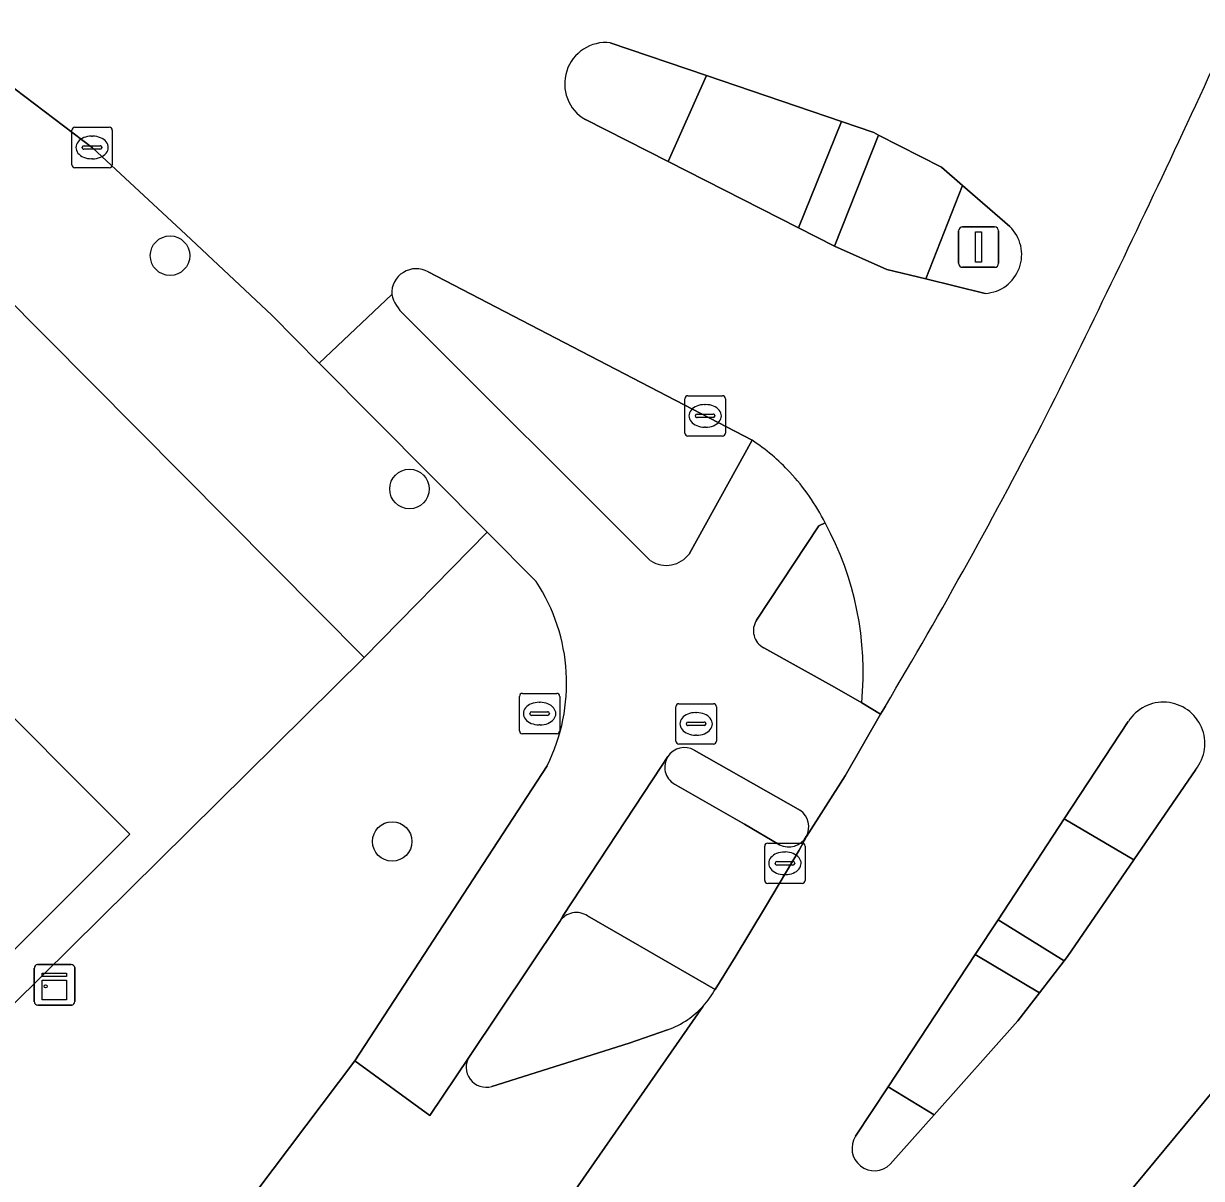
# Model space of a CAD drawing. Extents: x 159960 to 160866, y 382700 to 383354.
# Drawn here: x 160324.71 to 160353.88, y 383141.06 to 383169.65 of the extents above; entities that cross this region are included whole.
import ezdxf

# ---------------------------------------------------------------- set-up
doc = ezdxf.new("R2010")
doc.units = 0
for name, color, linetype in [('IMGEO_Boom', 7, 'Continuous'), ('IMGEO_Brandkraan', 7, 'Continuous'), ('IMGEO_Erf', 7, 'Continuous'), ('IMGEO_Fietspad_open', 7, 'Continuous'), ('IMGEO_Kast', 7, 'Continuous'), ('IMGEO_Kolk', 7, 'Continuous'), ('IMGEO_Lichtmast', 7, 'Continuous'), ('IMGEO_Pand', 7, 'Continuous'), ('IMGEO_Rijbaan_lokaal_gesloten', 7, 'Continuous'), ('IMGEO_Rijbaan_lokaal_open', 7, 'Continuous'), ('IMGEO_Rioolput', 7, 'Continuous'), ('IMGEO_Verkeerseiland_open', 7, 'Continuous'), ('IMGEO_Voetpad_open', 7, 'Continuous')]:
    doc.layers.add(name, color=color, linetype=linetype)

msp = doc.modelspace()

# ---------------------------------------------------------------- linework, layer by layer
at = {"layer": 'IMGEO_Boom'}
for centre in [(160328.338, 383163.906), (160334.267, 383158.129), (160333.84, 383149.403)]:
    msp.add_circle(centre, 0.489, dxfattribs=at)
at = {"layer": 'IMGEO_Brandkraan'}
for p, q in [((160336.989, 383152.142), (160336.989, 383152.994)), ((160337.064, 383153.068), (160337.916, 383153.068)), ((160337.99, 383152.994), (160337.99, 383152.142)), ((160337.477, 383152.848), (160337.502, 383152.848)), ((160337.248, 383152.562), (160337.248, 383152.574)), ((160337.686, 383152.525), (160337.288, 383152.525)), ((160337.291, 383152.611), (160337.689, 383152.611)), ((160337.732, 383152.574), (160337.732, 383152.562)), ((160337.916, 383152.068), (160337.064, 383152.068)), ((160337.5, 383152.288), (160337.475, 383152.288))]:
    msp.add_line(p, q, dxfattribs=at)
for points in [[(160336.989, 383152.142), (160336.989, 383152.994)], [(160337.064, 383153.068), (160337.916, 383153.068)], [(160337.99, 383152.994), (160337.99, 383152.142)], [(160337.916, 383152.068), (160337.064, 383152.068)]]:
    msp.add_lwpolyline(points, dxfattribs=at)
for centre, radius, start, end in [((160337.066, 383152.992), 0.0765, 91.552, 178.448), ((160337.066, 383152.992), 0.0765, 91.552, 178.448), ((160337.914, 383152.992), 0.0765, 1.552, 88.448), ((160337.914, 383152.992), 0.0765, 1.552, 88.448), ((160337.288, 383152.571), 0.0403, 85.8775, 175.7526), ((160337.285, 383152.561), 0.0366, 178.938, 274.7102), ((160337.689, 383152.568), 0.043, 264.8664, 352.4533), ((160337.693, 383152.573), 0.0386, 1.7309, 96.639), ((160337.066, 383152.144), 0.0765, 181.552, 268.448), ((160337.066, 383152.144), 0.0765, 181.552, 268.448), ((160337.914, 383152.144), 0.0765, 271.552, 358.448), ((160337.914, 383152.144), 0.0765, 271.552, 358.448)]:
    msp.add_arc(centre, radius, start, end, dxfattribs=at)
for centre, major_axis, ratio, start_param, end_param in [((160337.476, 383152.568), (-0.387, 0.002), 0.722429, 4.712389, 7.853982), ((160337.501, 383152.568), (-0.39, 0.002), 0.717154, 1.570796, 4.712389)]:
    msp.add_ellipse(centre, major_axis=major_axis, ratio=ratio, start_param=start_param, end_param=end_param, dxfattribs=at)
at = {"layer": 'IMGEO_Erf'}
for points in [[(160314.099, 383134.997), (160322.256, 383143.204), (160333.148, 383153.955), (160318.511, 383168.69), (160311.395, 383173.873)], [(160323.205, 383153.719), (160327.339, 383149.587), (160321.607, 383143.853)]]:
    msp.add_lwpolyline(points, dxfattribs=at)
at = {"layer": 'IMGEO_Fietspad_open'}
for points in [[(160344.792, 383164.138), (160346.085, 383163.562), (160347.05, 383163.328), (160347.961, 383165.644), (160347.441, 383166.096), (160345.885, 383166.893)], [(160348.841, 383147.466), (160350.476, 383146.445), (160350.559, 383146.553), (160352.205, 383148.951), (160350.482, 383149.962)]]:
    msp.add_lwpolyline(points, close=True, dxfattribs=at)
for points in [[(160333.827, 383162.947), (160332.033, 383161.246), (160336.194, 383157.057), (160337.405, 383155.839)], [(160340.239, 383156.348), (160334.132, 383162.443)], [(160342.753, 383159.334), (160341.205, 383156.534)], [(160342.861, 383154.881), (160344.403, 383157.214), (160344.562, 383157.289)], [(160344.793, 383153.224), (160343.041, 383154.199)], [(160344.094, 383149.526), (160345.052, 383151.024), (160345.933, 383152.552), (160345.465, 383152.832), (160344.793, 383153.224)], [(160337.678, 383151.279), (160332.911, 383143.971), (160334.774, 383142.62), (160335.75, 383144.078), (160337.99, 383147.423), (160338.075, 383147.572), (160340.506, 383151.266), (160340.666, 383151.505)], [(160341.319, 383151.662), (160343.947, 383150.173)]]:
    msp.add_lwpolyline(points, dxfattribs=at)
for centre, radius, start, end in [((160334.838, 383163.215), 1.046, 194.8261, 227.5351), ((160340.017, 383155.157), 4.993, 42.6989, 56.7789), ((160339.662, 383154.802), 5.495, 26.9088, 42.9033), ((160340.624, 383156.953), 0.716, 237.5404, 324.2571), ((160333.574, 383153.321), 4.584, 333.541, 33.3112), ((160343.259, 383154.621), 0.476, 146.9157, 242.6541), ((160341.075, 383151.24), 0.487, 59.9379, 147.1001), ((160343.654, 383149.766), 0.501, 331.3422, 54.2587)]:
    msp.add_arc(centre, radius, start, end, dxfattribs=at)
at = {"layer": 'IMGEO_Kast'}
for p, q in [((160324.978, 383145.428), (160324.978, 383146.269)), ((160324.978, 383146.269), (160324.978, 383145.428)), ((160325.053, 383146.353), (160325.894, 383146.353)), ((160325.894, 383146.353), (160325.053, 383146.353)), ((160325.978, 383146.278), (160325.978, 383145.437)), ((160325.978, 383145.437), (160325.978, 383146.278)), ((160325.903, 383145.353), (160325.062, 383145.353)), ((160325.062, 383145.353), (160325.903, 383145.353))]:
    msp.add_line(p, q, dxfattribs=at)
for points in [[(160325.173, 383146.143), (160325.773, 383146.143), (160325.773, 383146.058), (160325.173, 383146.058), (160325.173, 383146.143)], [(160325.173, 383145.968), (160325.773, 383145.968), (160325.773, 383145.479), (160325.173, 383145.479), (160325.173, 383145.968)]]:
    msp.add_lwpolyline(points, dxfattribs=at)
msp.add_circle((160325.257, 383145.817), 0.0377, dxfattribs=at)
for centre, start, end in [((160325.056, 383146.275), 92.4484, 184.2845), ((160325.056, 383146.275), 92.4484, 184.2845), ((160325.9, 383146.275), 2.4484, 94.2845), ((160325.9, 383146.275), 2.4484, 94.2845), ((160325.056, 383145.431), 182.4484, 274.2845), ((160325.056, 383145.431), 182.4484, 274.2845), ((160325.9, 383145.431), 272.4484, 4.2845), ((160325.9, 383145.431), 272.4484, 4.2845)]:
    msp.add_arc(centre, 0.0779, start, end, dxfattribs=at)
at = {"layer": 'IMGEO_Kolk'}
for p, q in [((160325.907, 383166.158), (160325.907, 383167.01)), ((160325.982, 383167.084), (160326.834, 383167.084)), ((160326.908, 383167.01), (160326.908, 383166.158)), ((160326.209, 383166.627), (160326.607, 383166.627)), ((160326.395, 383166.864), (160326.42, 383166.864)), ((160326.166, 383166.578), (160326.166, 383166.59)), ((160326.604, 383166.541), (160326.206, 383166.541)), ((160326.65, 383166.59), (160326.65, 383166.578)), ((160326.834, 383166.084), (160325.982, 383166.084)), ((160326.418, 383166.304), (160326.393, 383166.304)), ((160341.088, 383159.513), (160341.088, 383160.365)), ((160341.163, 383160.439), (160342.015, 383160.439)), ((160341.576, 383160.219), (160341.601, 383160.219)), ((160342.089, 383160.365), (160342.089, 383159.513)), ((160341.347, 383159.933), (160341.347, 383159.945)), ((160341.39, 383159.982), (160341.788, 383159.982)), ((160341.831, 383159.945), (160341.831, 383159.933)), ((160341.785, 383159.896), (160341.387, 383159.896)), ((160341.599, 383159.659), (160341.574, 383159.659)), ((160342.015, 383159.439), (160341.163, 383159.439)), ((160343.063, 383148.436), (160343.063, 383149.288)), ((160343.138, 383149.362), (160343.99, 383149.362)), ((160343.551, 383149.142), (160343.576, 383149.142)), ((160344.064, 383149.288), (160344.064, 383148.436)), ((160343.322, 383148.856), (160343.322, 383148.868)), ((160343.365, 383148.905), (160343.763, 383148.905)), ((160343.806, 383148.868), (160343.806, 383148.856)), ((160343.76, 383148.819), (160343.362, 383148.819)), ((160343.574, 383148.582), (160343.549, 383148.582)), ((160343.99, 383148.362), (160343.138, 383148.362))]:
    msp.add_line(p, q, dxfattribs=at)
for points in [[(160325.907, 383166.158), (160325.907, 383167.01)], [(160325.982, 383167.084), (160326.834, 383167.084)], [(160326.908, 383167.01), (160326.908, 383166.158)], [(160326.834, 383166.084), (160325.982, 383166.084)], [(160341.088, 383159.513), (160341.088, 383160.365)], [(160341.163, 383160.439), (160342.015, 383160.439)], [(160342.089, 383160.365), (160342.089, 383159.513)], [(160342.015, 383159.439), (160341.163, 383159.439)], [(160343.063, 383148.436), (160343.063, 383149.288)], [(160343.138, 383149.362), (160343.99, 383149.362)], [(160344.064, 383149.288), (160344.064, 383148.436)], [(160343.99, 383148.362), (160343.138, 383148.362)]]:
    msp.add_lwpolyline(points, dxfattribs=at)
for centre, radius, start, end in [((160325.984, 383167.008), 0.0765, 91.552, 178.448), ((160325.984, 383167.008), 0.0765, 91.552, 178.448), ((160326.832, 383167.008), 0.0765, 1.552, 88.448), ((160326.832, 383167.008), 0.0765, 1.552, 88.448), ((160326.206, 383166.587), 0.0403, 85.8775, 175.7526), ((160326.611, 383166.589), 0.0386, 1.7309, 96.639), ((160326.203, 383166.577), 0.0366, 178.938, 274.7102), ((160326.607, 383166.584), 0.043, 264.8664, 352.4533), ((160325.984, 383166.16), 0.0765, 181.552, 268.448), ((160325.984, 383166.16), 0.0765, 181.552, 268.448), ((160326.832, 383166.16), 0.0765, 271.552, 358.448), ((160326.832, 383166.16), 0.0765, 271.552, 358.448), ((160341.165, 383160.363), 0.0765, 91.552, 178.448), ((160341.165, 383160.363), 0.0765, 91.552, 178.448), ((160342.013, 383160.363), 0.0765, 1.552, 88.448), ((160342.013, 383160.363), 0.0765, 1.552, 88.448), ((160341.387, 383159.942), 0.0403, 85.8775, 175.7526), ((160341.384, 383159.932), 0.0366, 178.938, 274.7102), ((160341.788, 383159.939), 0.043, 264.8664, 352.4533), ((160341.792, 383159.944), 0.0386, 1.7309, 96.639), ((160341.165, 383159.515), 0.0765, 181.552, 268.448), ((160341.165, 383159.515), 0.0765, 181.552, 268.448), ((160342.013, 383159.515), 0.0765, 271.552, 358.448), ((160342.013, 383159.515), 0.0765, 271.552, 358.448), ((160343.14, 383149.286), 0.0765, 91.552, 178.448), ((160343.14, 383149.286), 0.0765, 91.552, 178.448), ((160343.988, 383149.286), 0.0765, 1.552, 88.448), ((160343.988, 383149.286), 0.0765, 1.552, 88.448), ((160343.362, 383148.865), 0.0403, 85.8775, 175.7526), ((160343.359, 383148.855), 0.0366, 178.938, 274.7102), ((160343.763, 383148.862), 0.043, 264.8664, 352.4533), ((160343.767, 383148.867), 0.0386, 1.7309, 96.639), ((160343.14, 383148.438), 0.0765, 181.552, 268.448), ((160343.14, 383148.438), 0.0765, 181.552, 268.448), ((160343.988, 383148.438), 0.0765, 271.552, 358.448), ((160343.988, 383148.438), 0.0765, 271.552, 358.448)]:
    msp.add_arc(centre, radius, start, end, dxfattribs=at)
for centre, major_axis, ratio, start_param, end_param in [((160326.394, 383166.584), (-0.387, 0.002), 0.722429, 4.712389, 7.853982), ((160326.419, 383166.584), (-0.39, 0.002), 0.717154, 1.570796, 4.712389), ((160341.575, 383159.939), (-0.387, 0.002), 0.722429, 4.712389, 7.853982), ((160341.6, 383159.939), (-0.39, 0.002), 0.717154, 1.570796, 4.712389), ((160343.55, 383148.862), (-0.387, 0.002), 0.722429, 4.712389, 7.853982), ((160343.575, 383148.862), (-0.39, 0.002), 0.717154, 1.570796, 4.712389)]:
    msp.add_ellipse(centre, major_axis=major_axis, ratio=ratio, start_param=start_param, end_param=end_param, dxfattribs=at)
at = {"layer": 'IMGEO_Lichtmast'}
for p, q in [((160347.963, 383164.617), (160348.753, 383164.617)), ((160348.753, 383164.617), (160347.963, 383164.617)), ((160347.863, 383163.717), (160347.863, 383164.517)), ((160347.863, 383164.517), (160347.863, 383163.717)), ((160348.853, 383164.517), (160348.853, 383163.717)), ((160348.853, 383163.717), (160348.853, 383164.517)), ((160348.753, 383163.617), (160347.963, 383163.617)), ((160347.963, 383163.617), (160348.753, 383163.617))]:
    msp.add_line(p, q, dxfattribs=at)
msp.add_lwpolyline([(160348.283, 383164.492), (160348.433, 383164.492), (160348.433, 383163.742), (160348.283, 383163.742), (160348.283, 383164.492)], dxfattribs=at)
for centre, start, end in [((160347.963, 383164.517), 90, 180), ((160347.963, 383164.517), 90, 180), ((160348.753, 383164.517), 0, 90), ((160348.753, 383164.517), 360, 90), ((160347.963, 383163.717), 180, 270), ((160347.963, 383163.717), 180, 270), ((160348.753, 383163.717), 270, 0), ((160348.753, 383163.717), 270, 0)]:
    msp.add_arc(centre, 0.1, start, end, dxfattribs=at)
at = {"layer": 'IMGEO_Pand'}
msp.add_lwpolyline([(160323.205, 383153.719), (160317.458, 383148.001), (160318.071, 383147.388), (160321.607, 383143.853), (160327.339, 383149.587)], close=True, dxfattribs=at)
at = {"layer": 'IMGEO_Rijbaan_lokaal_gesloten'}
for points in [[(160346.051, 383152.756), (160345.933, 383152.552), (160345.052, 383151.024), (160344.094, 383149.526), (160343.913, 383149.189), (160343.083, 383147.784), (160342.332, 383146.536), (160341.837, 383145.74)], [(160345.314, 383142.103), (160346.121, 383143.33), (160348.277, 383146.608), (160348.841, 383147.466), (160350.482, 383149.962), (160352.067, 383152.371)], [(160353.735, 383151.181), (160352.205, 383148.951), (160350.559, 383146.553), (160350.476, 383146.445), (160349.866, 383145.655), (160349.331, 383144.961), (160347.26, 383142.633), (160346.173, 383141.412)], [(160350.996, 383139.429), (160351.752, 383140.308), (160354.188, 383143.245), (160354.84, 383144.058), (160356.659, 383146.389), (160356.992, 383146.826), (160357.323, 383147.265)], [(160341.54, 383145.327), (160335.217, 383136.24), (160332.534, 383132.724), (160330.61, 383130.421)], [(160335.217, 383136.24), (160341.54, 383145.327)], [(160340.658, 383144.736), (160339.705, 383144.409), (160336.303, 383143.338)], [(160335.75, 383144.078), (160334.774, 383142.62), (160332.911, 383143.971), (160328.441, 383138.034), (160326.653, 383135.616), (160324.944, 383133.756), (160322.392, 383130.859), (160319.117, 383127.466), (160318.817, 383127.156), (160317.426, 383125.773), (160314.713, 383123.076), (160313.267, 383121.64), (160307.97, 383116.373), (160304.709, 383113.133), (160302.054, 383110.493), (160300.398, 383108.847), (160295.024, 383103.505), (160291.852, 383100.352), (160286.471, 383094.979), (160283.542, 383092.054), (160280.881, 383089.396), (160279.133, 383087.652), (160273.778, 383082.303), (160270.531, 383079.062)]]:
    msp.add_lwpolyline(points, dxfattribs=at)
for centre, radius, start, end in [((160228.353, 383225.777), 138.21, 334.80876, 338.15218), ((160078.567, 383295.308), 303.347, 333.49688, 334.96675), ((160232.455, 383220.441), 132.232, 329.21195, 332.77232), ((160352.936, 383151.825), 1.026, 321.1507, 147.839), ((160339.858, 383146.85), 2.269, 317.8437, 330.7144), ((160339.894, 383146.828), 2.228, 304.5428, 317.6381), ((160339.891, 383146.838), 2.237, 290.0437, 304.4559), ((160336.163, 383143.81), 0.492, 146.9713, 286.57), ((160345.779, 383141.802), 0.554, 147.0871, 315.2849)]:
    msp.add_arc(centre, radius, start, end, dxfattribs=at)
at = {"layer": 'IMGEO_Rijbaan_lokaal_open'}
for points in [[(160294.083, 383204.208), (160290.422, 383207.847), (160289.751, 383207.177), (160280.345, 383216.598), (160276.151, 383212.393), (160286.322, 383202.25), (160289.036, 383199.543), (160290.513, 383198.071), (160295.909, 383192.69), (160297.288, 383191.315), (160302.626, 383185.991), (160304.044, 383184.577), (160309.389, 383179.246), (160309.495, 383179.141), (160310.861, 383178.018), (160317.004, 383173.543), (160320.836, 383170.751), (160324.506, 383168.031), (160326.417, 383166.576), (160328.732, 383164.433), (160330.856, 383162.431), (160332.033, 383161.246), (160333.827, 383162.947)], [(160339.24, 383169.177), (160341.619, 383168.367), (160344.963, 383167.228), (160345.769, 383166.953), (160345.885, 383166.893), (160347.441, 383166.096), (160347.961, 383165.644), (160349.131, 383164.626)], [(160348.526, 383162.97), (160347.05, 383163.328), (160346.085, 383163.562), (160344.792, 383164.138), (160343.897, 383164.593), (160340.671, 383166.233), (160338.622, 383167.275)], [(160334.733, 383163.507), (160342.753, 383159.334)], [(160345.465, 383152.832), (160345.933, 383152.552), (160346.051, 383152.756)]]:
    msp.add_lwpolyline(points, dxfattribs=at)
for centre, radius, start, end in [((160228.353, 383225.777), 138.21, 334.80876, 338.15218), ((160339.132, 383168.161), 1.022, 83.9458, 240.0541), ((160078.567, 383295.308), 303.347, 333.49688, 334.96675), ((160348.463, 383163.932), 0.964, 273.7598, 46.1018), ((160334.437, 383162.972), 0.611, 61.0488, 182.3917), ((160232.455, 383220.441), 132.232, 329.21195, 332.77232), ((160340.017, 383155.157), 4.993, 42.6989, 56.7789), ((160339.662, 383154.802), 5.495, 26.9088, 42.9033), ((160337.752, 383153.589), 7.75, 354.3928, 28.5137)]:
    msp.add_arc(centre, radius, start, end, dxfattribs=at)
at = {"layer": 'IMGEO_Rioolput'}
for p, q in [((160340.865, 383151.887), (160340.865, 383152.739)), ((160340.94, 383152.813), (160341.792, 383152.813)), ((160341.866, 383152.739), (160341.866, 383151.887)), ((160341.167, 383152.356), (160341.565, 383152.356)), ((160341.353, 383152.593), (160341.378, 383152.593)), ((160341.124, 383152.307), (160341.124, 383152.319)), ((160341.562, 383152.27), (160341.164, 383152.27)), ((160341.608, 383152.319), (160341.608, 383152.307)), ((160341.792, 383151.813), (160340.94, 383151.813)), ((160341.376, 383152.033), (160341.351, 383152.033))]:
    msp.add_line(p, q, dxfattribs=at)
for points in [[(160340.865, 383151.887), (160340.865, 383152.739)], [(160340.94, 383152.813), (160341.792, 383152.813)], [(160341.866, 383152.739), (160341.866, 383151.887)], [(160341.792, 383151.813), (160340.94, 383151.813)]]:
    msp.add_lwpolyline(points, dxfattribs=at)
for centre, radius, start, end in [((160340.942, 383152.737), 0.0765, 91.552, 178.448), ((160340.942, 383152.737), 0.0765, 91.552, 178.448), ((160341.79, 383152.737), 0.0765, 1.552, 88.448), ((160341.79, 383152.737), 0.0765, 1.552, 88.448), ((160341.164, 383152.316), 0.0403, 85.8775, 175.7526), ((160341.569, 383152.318), 0.0386, 1.7309, 96.639), ((160341.161, 383152.306), 0.0366, 178.938, 274.7102), ((160341.565, 383152.313), 0.043, 264.8664, 352.4533), ((160340.942, 383151.889), 0.0765, 181.552, 268.448), ((160340.942, 383151.889), 0.0765, 181.552, 268.448), ((160341.79, 383151.889), 0.0765, 271.552, 358.448), ((160341.79, 383151.889), 0.0765, 271.552, 358.448)]:
    msp.add_arc(centre, radius, start, end, dxfattribs=at)
for centre, major_axis, ratio, start_param, end_param in [((160341.352, 383152.313), (-0.387, 0.002), 0.722429, 4.712389, 7.853982), ((160341.377, 383152.313), (-0.39, 0.002), 0.717154, 1.570796, 4.712389)]:
    msp.add_ellipse(centre, major_axis=major_axis, ratio=ratio, start_param=start_param, end_param=end_param, dxfattribs=at)
at = {"layer": 'IMGEO_Verkeerseiland_open'}
for points in [[(160338.622, 383167.275), (160340.671, 383166.233), (160341.619, 383168.367), (160339.24, 383169.177)], [(160349.131, 383164.626), (160347.961, 383165.644), (160347.05, 383163.328), (160348.526, 383162.97)], [(160341.205, 383156.534), (160342.753, 383159.334), (160334.733, 383163.507)], [(160334.132, 383162.443), (160340.239, 383156.348)], [(160344.562, 383157.289), (160344.403, 383157.214), (160342.861, 383154.881)], [(160343.041, 383154.199), (160344.793, 383153.224), (160345.465, 383152.832)], [(160352.067, 383152.371), (160350.482, 383149.962), (160352.205, 383148.951), (160353.735, 383151.181)], [(160343.947, 383150.173), (160341.319, 383151.662)], [(160340.827, 383150.824), (160342.559, 383149.829), (160343.43, 383149.32)], [(160337.99, 383147.423), (160335.75, 383144.078)], [(160341.837, 383145.74), (160338.675, 383147.559)], [(160336.303, 383143.338), (160339.705, 383144.409), (160340.658, 383144.736)], [(160346.173, 383141.412), (160347.26, 383142.633), (160346.121, 383143.33), (160345.314, 383142.103)]]:
    msp.add_lwpolyline(points, dxfattribs=at)
for points in [[(160344.792, 383164.138), (160345.885, 383166.893), (160345.769, 383166.953), (160344.963, 383167.228), (160343.897, 383164.593)], [(160348.277, 383146.608), (160349.866, 383145.655), (160350.476, 383146.445), (160348.841, 383147.466)]]:
    msp.add_lwpolyline(points, close=True, dxfattribs=at)
for centre, radius, start, end in [((160339.132, 383168.161), 1.022, 83.9458, 240.0541), ((160348.463, 383163.932), 0.964, 273.7598, 46.1018), ((160334.437, 383162.972), 0.611, 61.0488, 182.3917), ((160334.838, 383163.215), 1.046, 194.8261, 227.5351), ((160337.752, 383153.589), 7.75, 354.3928, 28.5137), ((160340.624, 383156.953), 0.716, 237.5404, 324.2571), ((160343.259, 383154.621), 0.476, 146.9157, 242.6541), ((160352.936, 383151.825), 1.026, 321.1507, 147.839), ((160341.075, 383151.242), 0.486, 147.2895, 239.3135), ((160341.075, 383151.24), 0.487, 59.9379, 147.1001), ((160343.654, 383149.766), 0.501, 331.3422, 54.2587), ((160343.655, 383149.767), 0.5, 243.2406, 331.2314), ((160338.4, 383147.153), 0.491, 55.8605, 146.5985), ((160339.858, 383146.85), 2.269, 317.8437, 330.7144), ((160339.894, 383146.828), 2.228, 304.5428, 317.6381), ((160339.891, 383146.838), 2.237, 290.0437, 304.4559), ((160336.163, 383143.81), 0.492, 146.9713, 286.57), ((160345.779, 383141.802), 0.554, 147.0871, 315.2849)]:
    msp.add_arc(centre, radius, start, end, dxfattribs=at)
at = {"layer": 'IMGEO_Voetpad_open'}
for points in [[(160328.732, 383164.433), (160326.417, 383166.576), (160324.506, 383168.031), (160320.836, 383170.751), (160317.004, 383173.543), (160316.71, 383173.14), (160310.563, 383177.619), (160310.861, 383178.018), (160309.495, 383179.141), (160309.389, 383179.246), (160309.036, 383178.893), (160303.691, 383184.224), (160304.044, 383184.577), (160302.626, 383185.991), (160302.273, 383185.638), (160296.935, 383190.962)], [(160311.395, 383173.873), (160318.511, 383168.69), (160333.148, 383153.955), (160336.194, 383157.057), (160332.033, 383161.246), (160330.856, 383162.431), (160328.732, 383164.433)], [(160337.405, 383155.839), (160336.194, 383157.057), (160333.148, 383153.955), (160322.256, 383143.204), (160314.099, 383134.997), (160312.955, 383133.845), (160317.749, 383128.872), (160255.939, 383067.31), (160250.829, 383062.553), (160248.572, 383060.664), (160247.485, 383059.754), (160244.046, 383056.876)], [(160340.666, 383151.505), (160340.506, 383151.266), (160338.075, 383147.572), (160337.99, 383147.423)], [(160270.531, 383079.062), (160273.778, 383082.303), (160279.133, 383087.652), (160280.881, 383089.396), (160283.542, 383092.054), (160286.471, 383094.979), (160291.852, 383100.352), (160295.024, 383103.505), (160300.398, 383108.847), (160302.054, 383110.493), (160304.709, 383113.133), (160307.97, 383116.373), (160313.267, 383121.64), (160314.713, 383123.076), (160317.426, 383125.773), (160318.817, 383127.156), (160319.117, 383127.466), (160322.392, 383130.859), (160324.944, 383133.756), (160326.653, 383135.616), (160328.441, 383138.034), (160332.911, 383143.971), (160337.678, 383151.279)], [(160343.43, 383149.32), (160342.559, 383149.829), (160340.827, 383150.824)], [(160338.675, 383147.559), (160341.837, 383145.74), (160342.332, 383146.536), (160343.083, 383147.784), (160343.913, 383149.189), (160344.094, 383149.526)]]:
    msp.add_lwpolyline(points, dxfattribs=at)
for points in [[(160341.619, 383168.367), (160340.671, 383166.233), (160343.897, 383164.593), (160344.963, 383167.228)], [(160348.277, 383146.608), (160346.121, 383143.33), (160347.26, 383142.633), (160349.331, 383144.961), (160349.866, 383145.655)], [(160357.047, 383141.6), (160354.188, 383143.245), (160351.752, 383140.308), (160354.157, 383138.979)]]:
    msp.add_lwpolyline(points, close=True, dxfattribs=at)
for centre, radius, start, end in [((160333.574, 383153.321), 4.584, 333.541, 33.3112), ((160341.075, 383151.242), 0.486, 147.2895, 239.3135), ((160343.655, 383149.767), 0.5, 243.2406, 331.2314), ((160338.4, 383147.153), 0.491, 55.8605, 146.5985)]:
    msp.add_arc(centre, radius, start, end, dxfattribs=at)

doc.saveas('drawing.dxf')
